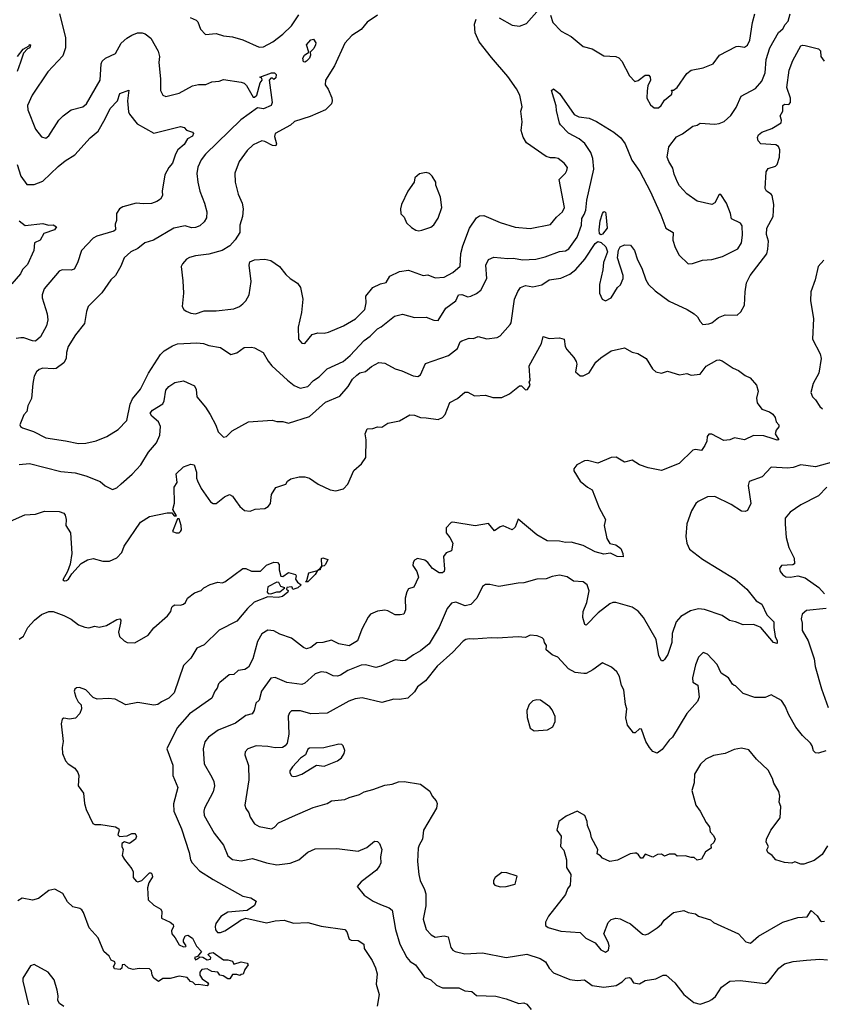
# Model space of a CAD drawing. Extents: x 1678759 to 1859541, y 384609 to 522867.
# Tile 367 of 466: x 1791488 to 1796911, y 432629 to 439284. Entities that reach past the tile are written whole.
import ezdxf

# ---------------------------------------------------------------- set-up
doc = ezdxf.new("R2010")
doc.units = 0

msp = doc.modelspace()

# ---------------------------------------------------------------- linework, layer by layer
at = {"layer": '0CON20XD'}
for points in [[(1794727.5, 439297.5), (1794815, 439247.8), (1794865, 439240), (1794911.1, 439258.9), (1794998.8, 439355)], [(1791757.1, 439325), (1791796.4, 439165), (1791796.7, 439095), (1791778.9, 439041.1), (1791678.7, 438931.3), (1791572.5, 438775), (1791540, 438705), (1791542, 438675), (1791594.7, 438544.7), (1791635, 438492.5), (1791665, 438484.3), (1791685, 438498.8), (1791753.3, 438605), (1791782.5, 438635), (1791835, 438674.4), (1791915, 438694.4), (1791940, 438715), (1792030.5, 438875), (1792037.5, 438985), (1792045, 439004), (1792066.7, 439023.3), (1792134.7, 439055.3), (1792173.3, 439125), (1792210.7, 439159.3), (1792245, 439180.5), (1792284.7, 439195.3), (1792315, 439196.7), (1792335, 439189.4), (1792375, 439159.2), (1792422.4, 439072.4), (1792432.5, 439035), (1792427.5, 438995), (1792438.9, 438885), (1792440, 438805), (1792454.1, 438774.1), (1792475, 438765.8), (1792565, 438787.5), (1792655, 438838.1), (1792695, 438845.6), (1792745, 438845.8), (1792785, 438863.8), (1792835, 438868.8), (1792865, 438880.8), (1792985, 438862.9), (1793005, 438854.4), (1793019.5, 438839.5), (1793065, 438760.6), (1793075, 438760.9), (1793089.1, 438775), (1793112.3, 438857.7), (1793126.7, 438875), (1793125, 438890), (1793110, 438895), (1793190, 438925), (1793210, 438925), (1793220, 438915), (1793218.3, 438891.7), (1793205, 438880), (1793195, 438890), (1793185, 438890), (1793173.3, 438875), (1793192.9, 438725), (1793187.5, 438705), (1793135, 438681.8), (1793095, 438688.8), (1792982, 438608), (1792743.5, 438375), (1792713.4, 438336.6), (1792692.4, 438287.6), (1792684.5, 438245), (1792690.5, 438185), (1792704.6, 438124.6), (1792737.1, 438045), (1792753.3, 437985), (1792749.1, 437945), (1792735, 437916.9), (1792705, 437891.2), (1792675, 437879.1), (1792648.3, 437878.3), (1792605, 437890), (1792528.8, 437875), (1792391.2, 437795), (1792333.8, 437775), (1792285, 437738.6), (1792238, 437715), (1792194, 437675), (1792171.2, 437618.8), (1792134.3, 437555.7), (1792103.6, 437526.4), (1792041.9, 437438.1), (1791950, 437345), (1791938.3, 437311.7), (1791925, 437230), (1791865.8, 437155), (1791815.6, 437075), (1791803.5, 437035), (1791801.1, 436995), (1791786, 436964), (1791735, 436927.5), (1791715, 436923.5), (1791645, 436929.5), (1791619.5, 436920.5), (1791602, 436905), (1791586, 436875), (1791576, 436825), (1791567, 436723), (1791544, 436675), (1791536, 436635), (1791515, 436612.5), (1791488.8, 436545), (1791492.5, 436535), (1791506.1, 436526.1), (1791581.7, 436501.7), (1791665, 436458.2), (1791798.5, 436438.5), (1791885, 436418.6), (1791935, 436421.4), (1792005, 436438), (1792077.5, 436467.5), (1792153.8, 436515), (1792210.8, 436575), (1792235.3, 436685), (1792249.1, 436720.9), (1792303.9, 436786.1), (1792358.5, 436895), (1792438.3, 437021.7), (1792463.9, 437046.1), (1792519.8, 437080.2), (1792555, 437092.2), (1792685, 437100.5), (1792730, 437095), (1792765, 437082.5), (1792845, 437068.6), (1792915, 437021.2), (1792955, 437032), (1793005, 437068), (1793055, 437070.8), (1793075, 437065.8), (1793134, 437035), (1793166.4, 436976.4), (1793191.4, 436945), (1793297.2, 436847.2), (1793341.4, 436811.4), (1793383.4, 436793.4), (1793435, 436805.6), (1793474.1, 436845.9), (1793510.8, 436869.2), (1793565.5, 436924.5), (1793674.3, 436975), (1793721.4, 437015), (1793814.7, 437115.3), (1793855.8, 437144.2), (1793905, 437194.4), (1793931.1, 437208.9), (1794019.4, 437280.6), (1794075, 437294.4), (1794155, 437271.4), (1794235, 437274.2), (1794285, 437252.7), (1794315, 437251.4), (1794367.1, 437335), (1794435.4, 437384.6), (1794452.9, 437425), (1794475, 437427.3), (1794515, 437411.1), (1794535, 437414.5), (1794575, 437433.1), (1794603.1, 437456.9), (1794644.6, 437535), (1794636.9, 437625), (1794656.4, 437663.6), (1794690.7, 437679.3), (1794785, 437671.1), (1794825, 437673.5), (1794885, 437661.1), (1794975, 437665.6), (1795039.3, 437680.7), (1795135, 437718.1), (1795175, 437720.9), (1795197.3, 437735), (1795253.5, 437815), (1795284.6, 437895), (1795285, 437941.2), (1795302.7, 437967.3), (1795313.1, 437996.9), (1795320.4, 438065), (1795366.2, 438275), (1795360.8, 438345), (1795347, 438387), (1795306.5, 438446.5), (1795268.3, 438478.3), (1795196.5, 438516.5), (1795142.6, 438572.6), (1795134.4, 438585), (1795115, 438670), (1795111.7, 438701.7), (1795082, 438805), (1795095, 438816), (1795136, 438785), (1795235, 438644.3), (1795265, 438626.7), (1795335, 438618.6), (1795385.6, 438595.6), (1795503, 438523), (1795548.8, 438485), (1795578, 438445), (1795624.2, 438335), (1795677.4, 438257.4), (1795748.1, 438125), (1795819.4, 437965), (1795852.5, 437875), (1795902.5, 437845), (1795902, 437795), (1795916.9, 437745), (1795943.1, 437693.1), (1796005, 437633.3), (1796033.8, 437636.2), (1796100.7, 437659.3), (1796164.2, 437664.2), (1796236, 437684), (1796339.4, 437735), (1796365.6, 437775), (1796372.1, 437827.9), (1796370, 437890), (1796358.3, 437908.3), (1796297.7, 437937.7), (1796290.8, 437975), (1796264.3, 438045), (1796225, 438103.3), (1796215, 438103.3), (1796185, 438046.2), (1796165, 438034.2), (1796065, 438057.5), (1795995, 438108), (1795945, 438162), (1795931.4, 438185), (1795909.7, 438239.7), (1795901.7, 438281.7), (1795873.8, 438325), (1795862.5, 438355), (1795873.3, 438425), (1795925, 438493.3), (1795967, 438513), (1796035, 438563.8), (1796065, 438572), (1796085, 438586), (1796185, 438577.1), (1796215, 438581.9), (1796247, 438597), (1796293, 438637), (1796329.3, 438690.7), (1796363.4, 438766.6), (1796459.8, 438820.2), (1796501.1, 438868.9), (1796524.1, 438925.9), (1796532, 439015), (1796556.4, 439095), (1796615, 439198.8), (1796645, 439222.5), (1796659.2, 439250.8), (1796680.6, 439275), (1796693.7, 439325)], [(1793905.3, 439314.7), (1793835, 439268.1), (1793795, 439218.6), (1793732.2, 439177.8), (1793685, 439125.8), (1793615, 438972), (1793554, 438875), (1793552.9, 438845), (1793572.5, 438815), (1793596.8, 438756.8), (1793600, 438735), (1793594.2, 438715), (1793554.4, 438675.6), (1793449.7, 438630.3), (1793345, 438595.8), (1793318.3, 438571.7), (1793215, 438515.7), (1793210.4, 438495), (1793222.9, 438445), (1793217.9, 438432.1), (1793195, 438434.5), (1793145, 438461.5), (1793123.4, 438466.6), (1793065, 438438), (1793025, 438401.2), (1792970.6, 438325), (1792942.1, 438247.9), (1792942.9, 438185), (1792964.4, 438105), (1792990.6, 438045), (1792997.8, 438005), (1792994.4, 437955), (1792976, 437895), (1792976, 437845), (1792944.5, 437795.5), (1792908, 437755), (1792855, 437723.1), (1792765, 437698.9), (1792675, 437688.1), (1792635, 437677.1), (1792615.5, 437664.5), (1792588, 437635), (1792580, 437615), (1792589.7, 437519.7), (1792594.2, 437435), (1792585.8, 437345.8), (1792598, 437325), (1792613.5, 437313.5), (1792645, 437300.6), (1792675, 437296.9), (1792735, 437317.1), (1792815, 437315.4), (1792935, 437329.5), (1792974, 437346), (1792996.5, 437363.5), (1793016.7, 437385), (1793038.5, 437425), (1793050.9, 437515), (1793039.2, 437625), (1793043.1, 437646.9), (1793075, 437660), (1793144.5, 437665.5), (1793185, 437655.7), (1793243.8, 437615), (1793285, 437562), (1793314.4, 437534.4), (1793364.3, 437504.3), (1793386, 437475), (1793400.8, 437395), (1793392, 437305), (1793370, 437205), (1793370.8, 437125), (1793395, 437098), (1793414.1, 437095.9), (1793465, 437155.6), (1793502.2, 437167.8), (1793545, 437164.5), (1793575, 437172.2), (1793675, 437214.5), (1793757.1, 437262.9), (1793820.6, 437325), (1793829.7, 437369.7), (1793826.2, 437415), (1793875, 437473.3), (1793925, 437500), (1793965, 437508), (1793989.7, 437550.3), (1794055, 437583.1), (1794115, 437591.1), (1794215, 437555.8), (1794245, 437559.2), (1794295, 437540), (1794355, 437544.3), (1794415, 437574.4), (1794465, 437618.8), (1794468.8, 437705), (1794481.2, 437755), (1794526.2, 437875), (1794575, 437945.4), (1794595, 437959.5), (1794625, 437960), (1794733.7, 437913.7), (1794835, 437880.9), (1794937.6, 437872.4), (1795075, 437899.2), (1795115, 437949.2), (1795154.3, 437985), (1795168.5, 438015), (1795132.5, 438205), (1795175, 438246.7), (1795185.8, 438265), (1795188.8, 438285), (1795166.7, 438315), (1795126.7, 438345), (1795105, 438351.2), (1795075, 438350), (1795045, 438360), (1794912.4, 438452.4), (1794890.5, 438490.5), (1794876.9, 438535), (1794881.9, 438595), (1794873.8, 438666.2), (1794883.3, 438695), (1794867.1, 438775), (1794845, 438816.2), (1794785, 438900.8), (1794675, 439028.6), (1794592.5, 439135), (1794565.4, 439195), (1794561.1, 439255), (1794571.5, 439288.5)], [(1792639.7, 439299.7), (1792680.8, 439280.8), (1792690.7, 439270.7), (1792709.5, 439219.5), (1792742.5, 439185), (1792815, 439191.8), (1792865, 439175.5), (1792925, 439168.9), (1792995, 439148.9), (1793105, 439098.1), (1793135, 439101.1), (1793199.2, 439135), (1793265, 439186.4), (1793325, 439241.9), (1793375, 439318.1)], [(1795073.8, 439315), (1795090.8, 439265), (1795147, 439207), (1795215, 439171.4), (1795295, 439103.8), (1795355, 439086.7), (1795435, 439040), (1795515, 439036.7), (1795535, 439027.5), (1795556.7, 439005), (1795608, 438905), (1795645, 438867.5), (1795667, 438873), (1795715, 438910), (1795738.3, 438908.3), (1795747, 438897), (1795750, 438875), (1795733, 438837), (1795726.4, 438803.6), (1795725.7, 438755), (1795749.4, 438709.4), (1795775, 438689.5), (1795805, 438689.5), (1795823.1, 438705), (1795845, 438740), (1795895, 438780), (1795897.5, 438797.5), (1795891.7, 438808.3), (1795905, 438807.5), (1795930, 438825), (1795995, 438920), (1796025, 438943.8), (1796105, 438960), (1796172.5, 438985), (1796215.8, 439044.2), (1796327.7, 439102.3), (1796345, 439106), (1796385, 439099.2), (1796405, 439112), (1796422.2, 439145), (1796438.5, 439265), (1796455.3, 439324.7)], [(1793415, 438997.5), (1793405, 439000), (1793400, 439025), (1793413.3, 439045), (1793442.5, 439065), (1793426.7, 439115), (1793455, 439147.5), (1793472.5, 439152.5), (1793488, 439128), (1793487.5, 439115), (1793475, 439090), (1793450, 439065), (1793453.3, 439045), (1793445.7, 439025), (1793425, 439003.8), (1793415, 438997.5)], [(1791473.8, 439036.2), (1791512, 439085), (1791551.7, 439108.3), (1791555, 439116.7), (1791560, 439115), (1791557.5, 439095), (1791541.7, 439088.3), (1791512.9, 439057.1), (1791493, 438997), (1791470.3, 438935)], [(1791485, 436276.9), (1791555, 436284.4), (1791765, 436230), (1791861.7, 436221.7), (1791935, 436201.8), (1792032.2, 436162.2), (1792065, 436134), (1792115, 436108.8), (1792145, 436120), (1792173.4, 436146.6), (1792248.3, 436211.7), (1792306.2, 436275), (1792358.3, 436361.7), (1792411.4, 436425), (1792434.4, 436475), (1792440, 436535), (1792426.7, 436565), (1792380.6, 436605), (1792370, 436625), (1792384.3, 436645), (1792455, 436688.6), (1792463.1, 436706.9), (1792475, 436779.2), (1792495, 436805.6), (1792535, 436832.9), (1792595, 436844.3), (1792668.3, 436808.3), (1792680, 436785), (1792685.8, 436735), (1792744.3, 436665), (1792775.7, 436615), (1792812.9, 436542.9), (1792828.3, 436498.3), (1792865, 436463.3), (1792885, 436468), (1792924, 436506), (1793034.3, 436565.7), (1793192.9, 436577.1), (1793225, 436569.2), (1793265, 436569.2), (1793305, 436556), (1793445, 436602.9), (1793555, 436698.6), (1793651.2, 436738.8), (1793706.4, 436805), (1793736.9, 436855), (1793765, 436881.8), (1793785, 436896.4), (1793825, 436907.1), (1793865, 436940.4), (1793915, 436966), (1793955, 436962), (1794025, 436924), (1794070.9, 436910.9), (1794146.8, 436876.8), (1794177.9, 436872.1), (1794195, 436883.8), (1794229.4, 436960.6), (1794385, 437014.4), (1794445, 437060.8), (1794463.8, 437106.2), (1794475, 437114.2), (1794525, 437132), (1794555, 437130), (1794585, 437143.1), (1794645, 437128), (1794715, 437136), (1794735, 437147.5), (1794802, 437225), (1794808, 437235), (1794831.2, 437395), (1794853, 437447), (1794872.5, 437475), (1794905, 437487.5), (1794955, 437479.6), (1795015, 437493.2), (1795064.8, 437525.2), (1795145, 437536.8), (1795205, 437563.6), (1795245.3, 437595), (1795305.2, 437664.8), (1795375, 437770.6), (1795393.9, 437786.1), (1795417.6, 437777.6), (1795448, 437748), (1795460, 437715), (1795432.2, 437642.2), (1795427.4, 437592.6), (1795405.7, 437495), (1795406, 437436), (1795423.8, 437395), (1795445, 437383.3), (1795485, 437403.3), (1795526.7, 437475), (1795547.1, 437492.9), (1795565.7, 437534.3), (1795565.8, 437555), (1795527.5, 437675), (1795533, 437727), (1795545, 437750), (1795575, 437762.5), (1795615, 437760), (1795642, 437725), (1795661.3, 437661.3), (1795692.5, 437605), (1795717.5, 437525), (1795736.2, 437495), (1795781.7, 437451.7), (1795875, 437381.1), (1795998, 437325), (1796046, 437295), (1796068, 437275), (1796085, 437243.8), (1796104.3, 437224.3), (1796145, 437227.5), (1796165, 437235.8), (1796209.7, 437270.3), (1796255, 437290), (1796335, 437288), (1796361.3, 437308.7), (1796385.7, 437355), (1796388.8, 437445), (1796397.5, 437505), (1796424.2, 437555.8), (1796535, 437701.2), (1796542.5, 437732.5), (1796546.5, 437786.5), (1796533.3, 437833.3), (1796535.5, 437875), (1796579.4, 437955), (1796584.3, 438035), (1796571.4, 438095), (1796565.7, 438105), (1796534.4, 438125), (1796524, 438144), (1796531.4, 438255), (1796545, 438278), (1796595, 438294.4), (1796605.6, 438305), (1796621.2, 438355), (1796624.4, 438405), (1796615, 438428), (1796597.5, 438437.5), (1796495, 438446), (1796477.5, 438465), (1796472.8, 438487.2), (1796480.8, 438505), (1796502, 438525), (1796570.7, 438549.3), (1796632, 438588), (1796634, 438605), (1796626, 438635), (1796644.2, 438665), (1796643.8, 438705), (1796655, 438712.5), (1796685, 438710.8), (1796695.5, 438724.5), (1796695.4, 438755), (1796672.2, 438825), (1796687.9, 438942.1), (1796712.4, 439007.6), (1796765, 439106.7)], [(1796765, 439106.7), (1796777.5, 439112.5), (1796795, 439110.8), (1796885, 439086.7), (1796897.7, 439075), (1796901.4, 439035), (1796924.3, 439005)], [(1791471.5, 438305), (1791495, 438226.7), (1791535, 438171.4), (1791585, 438169.5), (1791645, 438193.5), (1791747.6, 438292.4), (1791795, 438330.8), (1791859.5, 438370.5), (1791964.2, 438485), (1792018.9, 438531.1), (1792065, 438614.2), (1792099.2, 438685), (1792148, 438735), (1792164.8, 438785.2), (1792225, 438807.5), (1792216.9, 438735), (1792222.1, 438662.1), (1792229.2, 438645), (1792281.2, 438581.2), (1792395, 438517.5), (1792575, 438563.3), (1792600, 438555), (1792615, 438537.5), (1792655, 438523.3), (1792661.2, 438515), (1792655, 438498), (1792620.7, 438479.3), (1792598.5, 438441.5), (1792556.7, 438405), (1792540, 438375), (1792520, 438315), (1792495.4, 438284.6), (1792469.2, 438235), (1792450.6, 438125), (1792452, 438095), (1792439.7, 438070.3), (1792415.4, 438054.6), (1792377.6, 438042.4), (1792325, 438039.2), (1792275, 438044), (1792185, 438019.2), (1792163.3, 438005), (1792142.9, 437975), (1792142.5, 437927.5), (1792133, 437903), (1792136.1, 437863.9), (1792124.5, 437855.5), (1792009.2, 437820.8), (1791983.3, 437806.7), (1791906.1, 437723.9), (1791878.3, 437641.7), (1791855, 437598), (1791835, 437591.1), (1791775, 437594.4), (1791753.8, 437585), (1791652.9, 437465), (1791638.6, 437425), (1791638.6, 437405), (1791672.9, 437295), (1791677.8, 437255), (1791670, 437215), (1791628.6, 437141.4), (1791595, 437110.8), (1791575, 437112.5), (1791515, 437134.5), (1791495, 437134.5), (1791465, 437128.9)], [(1794185, 437856.7), (1794205, 437861.2), (1794265, 437882), (1794285, 437896.7), (1794315, 437942.5), (1794339.4, 438015), (1794330.8, 438085), (1794300, 438165), (1794298.8, 438185), (1794275, 438226.7), (1794255.8, 438245.8), (1794235, 438252.5), (1794188.3, 438241.7), (1794157.5, 438215), (1794152.5, 438185), (1794110, 438125), (1794067.5, 438035), (1794060, 438005), (1794063, 437973), (1794085, 437950), (1794102.3, 437912.3), (1794135, 437880), (1794165, 437861.2), (1794185, 437856.7)], [(1795415, 437829.6), (1795405.9, 437835.9), (1795402.4, 437865), (1795410, 437925), (1795424.6, 437975), (1795435, 437987.5), (1795445, 437983.3), (1795448.9, 437968.9), (1795457.5, 437875), (1795425, 437834.4), (1795415, 437829.6)], [(1791485, 437923.8), (1791525, 437893.8), (1791645, 437906), (1791683.6, 437896.4), (1791715, 437896.7), (1791736.7, 437885), (1791723.3, 437865), (1791650.9, 437839.1), (1791626.7, 437793.3), (1791587.5, 437775), (1791583.1, 437725), (1791539.8, 437630.2), (1791507.5, 437595), (1791492.5, 437567.5), (1791435, 437498.1)], [(1796921.8, 437658.2), (1796881.8, 437615), (1796862.1, 437525), (1796832.3, 437445), (1796830.9, 437385), (1796851.5, 437265), (1796844.5, 437125), (1796896.9, 437025), (1796902.5, 436995), (1796887.1, 436895), (1796850, 436825), (1796834.2, 436764.2), (1796843.8, 436735), (1796865.6, 436715.6), (1796895, 436668.8), (1796911.2, 436655)], [(1792945, 436033.3), (1792974.3, 435994.3), (1793007.3, 435967.3), (1793045, 435962.5), (1793080, 435975), (1793145, 435980.8), (1793166.5, 435993.5), (1793182.5, 436015), (1793189.2, 436075), (1793217.5, 436122.5), (1793285, 436143.8), (1793298, 436165), (1793319.3, 436180.7), (1793375.5, 436194.5), (1793415, 436194.4), (1793445, 436185.6), (1793505.4, 436145.4), (1793585, 436106.9), (1793625, 436100), (1793675, 436113.3), (1793705.6, 436144.4), (1793745, 436236), (1793797, 436283), (1793825.9, 436324.1), (1793829.2, 436445), (1793821.4, 436485), (1793835, 436518), (1793875, 436520.8), (1793905, 436532.9), (1793935, 436530.8), (1793975, 436556), (1794055, 436573.3), (1794125, 436614.2), (1794155, 436612), (1794195, 436595.8), (1794235, 436592.9), (1794315, 436582.9), (1794344.4, 436595.6), (1794362.5, 436615), (1794395, 436696.2), (1794446.3, 436723.7), (1794495, 436765.8), (1794515.8, 436765.8), (1794561.7, 436741.7), (1794635, 436746.9), (1794685, 436731.2), (1794745, 436730), (1794796.2, 436755), (1794865, 436810), (1794878.3, 436808.3), (1794905, 436783.3), (1794920, 436785), (1794937.5, 436815), (1794930, 436835), (1794936.7, 436845), (1794931.2, 436945), (1795014.5, 437095.5), (1795025, 437143.3), (1795065, 437130), (1795134.1, 437134.1), (1795165.7, 437125.7), (1795174, 437075), (1795184.1, 437054.1), (1795231.7, 437001.7), (1795247.5, 436975), (1795252, 436955), (1795244.1, 436904.1), (1795275, 436876.7), (1795295, 436876.2), (1795335, 436896.2), (1795380.4, 436969.6), (1795415, 436998.9), (1795483.8, 437046.2), (1795575, 437066.7), (1795625, 437037.1), (1795665, 437026.9), (1795720, 436995), (1795764.6, 436924.6), (1795785, 436904), (1795825, 436894), (1795865, 436907.5), (1795945, 436884), (1795995, 436893.3), (1796025, 436881.2), (1796085, 436888.8), (1796125, 436942.2), (1796197.3, 436982.7), (1796215, 436985.7), (1796235, 436978.6), (1796309.2, 436929.2), (1796345, 436913.2), (1796388.9, 436878.9), (1796423.3, 436863.3), (1796466, 436815), (1796477.3, 436772.7), (1796466.2, 436725), (1796470, 436695), (1796502.1, 436652.1), (1796555, 436634.2), (1796577.6, 436617.6), (1796592, 436595), (1796600, 436565), (1796617.5, 436545), (1796617, 436533), (1796599.3, 436510.7), (1796592, 436485), (1796617.5, 436445), (1796605, 436441.9), (1796579.5, 436450.5), (1796515, 436471.3), (1796446.8, 436473.2), (1796385, 436444.4), (1796317.3, 436457.3), (1796285, 436443.3), (1796245, 436439.2), (1796165, 436483.3), (1796145, 436482.5), (1796133.6, 436466.4), (1796130, 436435), (1796118, 436405), (1796095, 436373.3), (1796055, 436380), (1796036.4, 436373.6), (1795944, 436285), (1795823.9, 436236.1), (1795734.5, 436254.5), (1795675, 436276.2), (1795625, 436306.2), (1795575, 436293.3), (1795517.7, 436327.7), (1795485, 436325.6), (1795395, 436285.6), (1795325, 436304.4), (1795305, 436303.1), (1795253.3, 436275), (1795231.7, 436248.3), (1795231.2, 436235), (1795275, 436166), (1795325, 436123.8), (1795355, 436106.7), (1795372.5, 436065), (1795402.2, 435985), (1795445.8, 435905), (1795438, 435865), (1795455, 435777.5), (1795475, 435742.5), (1795515, 435733.8), (1795549.5, 435709.5), (1795564, 435675), (1795565, 435652.5), (1795525, 435655.8), (1795479.3, 435679.3), (1795435, 435671.4), (1795375, 435686.9), (1795295, 435730), (1795215, 435753.3), (1795175, 435750), (1795135, 435760), (1795051.7, 435761.7), (1794981.1, 435801.1), (1794855, 435907.5), (1794835.8, 435855), (1794815, 435836.2), (1794755, 435862), (1794735, 435855.8), (1794695, 435828.8), (1794655, 435878.8), (1794565, 435862), (1794415, 435886.7), (1794402.5, 435885), (1794369.3, 435849.3), (1794370, 435815), (1794394, 435785), (1794414, 435745), (1794406.5, 435695), (1794370.3, 435679.7), (1794350.9, 435655), (1794359.1, 435570.9), (1794355.5, 435554.5), (1794345, 435544.4), (1794321.2, 435545), (1794277.5, 435575), (1794245, 435615.7), (1794225, 435630), (1794175, 435641.4), (1794155, 435632), (1794145.7, 435615), (1794144.4, 435595), (1794172, 435555), (1794183.3, 435515), (1794151.2, 435448.8), (1794113.9, 435436.1), (1794102.7, 435417.3), (1794092.5, 435375), (1794094, 435295), (1794083.3, 435266.7), (1794059.2, 435260.8), (1794025, 435262.5), (1793975, 435289.2), (1793955, 435292.9), (1793905, 435287.1), (1793858.8, 435265), (1793841.9, 435245), (1793799.2, 435165), (1793770, 435085), (1793715, 435051.9), (1793645, 435065.6), (1793595, 435090), (1793535, 435074.5), (1793495, 435071.4), (1793455, 435041.4), (1793425, 435032), (1793405, 435040.8), (1793325, 435103.5), (1793245, 435130.6), (1793205, 435152.9), (1793165, 435157.1), (1793125, 435132.5), (1793095, 435081.2), (1793063.8, 434965), (1793033.1, 434906.9), (1793008, 434892), (1792964.6, 434885.4), (1792935, 434858.9), (1792903.7, 434856.3), (1792841.2, 434805), (1792831.2, 434795), (1792822, 434765), (1792805.5, 434744.5), (1792785, 434699.2), (1792635, 434591.1), (1792552.7, 434497.3), (1792482.9, 434355), (1792522.9, 434245), (1792521.9, 434175), (1792556.5, 434095), (1792526.6, 433983.4), (1792529.5, 433935), (1792581.1, 433815), (1792632.9, 433655), (1792641.9, 433605), (1792652.9, 433585), (1792701.7, 433531.7), (1792795, 433472.9), (1792995, 433360), (1793048.7, 433348.7), (1793086.7, 433325), (1793074.4, 433295.6), (1793025, 433261.9), (1792895, 433252.1), (1792847, 433223), (1792814.2, 433175.8), (1792807.5, 433155), (1792811.2, 433131.2), (1792825, 433114.5), (1792845, 433114.6), (1792875, 433126.4), (1792953.3, 433176.7), (1792985, 433200.4), (1793015, 433211.8), (1793155, 433180), (1793215, 433193.1), (1793275, 433197.8), (1793337.4, 433177.4), (1793435, 433181.2), (1793525, 433156.7), (1793685, 433133.8), (1793697.9, 433117.9), (1793715, 433069.2), (1793727, 433063), (1793775, 433060), (1793813.3, 433035), (1793816.2, 433005), (1793869.4, 432925), (1793891.9, 432875), (1793903.3, 432835), (1793895.8, 432765), (1793916.7, 432695), (1793904.3, 432615)], [(1797011.7, 436301.7), (1796865, 436262), (1796765, 436275.3), (1796715, 436257.4), (1796675, 436251.9), (1796565, 436258.6), (1796505, 436193.3), (1796417.7, 436162.3), (1796410.8, 436135), (1796427.1, 436015), (1796405, 435967.5), (1796390, 435960), (1796365, 435961.4), (1796295, 436006.9), (1796185, 436061.4), (1796135, 436058.6), (1796072.2, 436027.8), (1796057.1, 436015), (1796026.3, 435963.7), (1795996.6, 435876.6), (1795988.3, 435791.7), (1795995.6, 435745), (1796014.3, 435705), (1796101.7, 435638.3), (1796323, 435503), (1796400.8, 435435), (1796464.3, 435355), (1796502.7, 435332.7), (1796535, 435260.6), (1796582.7, 435215), (1796582.2, 435175), (1796592.5, 435115), (1796605.5, 435085), (1796605, 435067.5), (1796582, 435075), (1796495.7, 435175), (1796475.4, 435185.4), (1796445, 435195.4), (1796375, 435193.1), (1796325, 435214.6), (1796283.3, 435223.3), (1796235, 435257.8), (1796115, 435296.9), (1796075, 435302.9), (1796020.7, 435289.3), (1795955, 435250), (1795924.4, 435215), (1795897.5, 435135), (1795893.3, 435075), (1795867.4, 434992.6), (1795845, 434958.8), (1795835, 434950), (1795825, 434950), (1795805.8, 434985), (1795789.1, 435095), (1795703, 435243), (1795665.6, 435285.6), (1795625, 435313.3), (1795515, 435345.8), (1795495, 435345.8), (1795475, 435336.7), (1795397.3, 435275), (1795315, 435192.5), (1795306.4, 435196.4), (1795293.3, 435243.3), (1795295.4, 435284.6), (1795319.1, 435345), (1795335.4, 435424.6), (1795322.5, 435465), (1795295, 435484.3), (1795229.5, 435489.5), (1795187.6, 435517.6), (1795135, 435530.5), (1795085, 435521.1), (1795044.6, 435505.4), (1794982.1, 435502.1), (1794895, 435478.5), (1794855.5, 435475.5), (1794725, 435452.5), (1794665, 435466.9), (1794635, 435465.8), (1794615, 435453.3), (1794576.7, 435375), (1794535, 435331.9), (1794497.1, 435322.9), (1794435, 435347.1), (1794405, 435341.1), (1794375.9, 435304.1), (1794322, 435178), (1794254.4, 435065), (1794195, 435017.3), (1794147.9, 434992.1), (1794095, 434953.1), (1794075, 434950), (1794025, 434958.1), (1793928.8, 434915), (1793895, 434906.2), (1793825, 434922.9), (1793795, 434921.2), (1793705, 434885.5), (1793655, 434853.3), (1793635, 434847.8), (1793605, 434849.4), (1793561.1, 434871.1), (1793525, 434876.9), (1793485, 434862.9), (1793435, 434816.9), (1793415, 434799.4), (1793395, 434791.5), (1793293.8, 434803.8), (1793215, 434837.1), (1793185, 434834.2), (1793122.7, 434745), (1793106.8, 434685), (1793084.5, 434665), (1793072.9, 434615), (1793058.5, 434591.5), (1793015, 434580), (1792945, 434529.4), (1792828.3, 434481.7), (1792764.3, 434435), (1792737.8, 434402.2), (1792727.5, 434355), (1792733.3, 434255), (1792787.1, 434165), (1792800, 434135), (1792804.3, 434105), (1792794.4, 434065), (1792736.5, 433955), (1792731.5, 433935), (1792734.4, 433905), (1792800.9, 433785), (1792863.8, 433705), (1792895, 433631.4), (1792925, 433607.1), (1792985, 433597.5), (1793060, 433615), (1793155, 433584.4), (1793225, 433571.9), (1793315, 433582.5), (1793374.6, 433605.4), (1793435, 433657.8), (1793485, 433679.4), (1793631.3, 433681.3), (1793775, 433664.4), (1793832.4, 433687.6), (1793885, 433731.4), (1793905, 433728.9), (1793920, 433715), (1793934.6, 433674.6), (1793926.7, 433625), (1793927.8, 433585), (1793920, 433565), (1793898.6, 433535), (1793795, 433455.6), (1793768, 433425), (1793815, 433366.9), (1793875.8, 433325), (1793925, 433303.5), (1793985, 433280.8), (1794005.6, 433265), (1794027.8, 433135), (1794055.5, 433035.5), (1794104.4, 432945), (1794127.2, 432917.2), (1794162.5, 432895), (1794223, 432813), (1794266.7, 432795), (1794305, 432758.8), (1794345, 432740.6), (1794455, 432740), (1794495, 432720), (1794542.5, 432715), (1794575, 432687.1), (1794704.4, 432684.4), (1794775, 432666.7), (1794860, 432635), (1794895, 432637.5), (1794915, 432630), (1794943.7, 432593.7)], [(1791425, 435894.4), (1791521.7, 435938.3), (1791595, 435942.5), (1791655, 435963.1), (1791755, 435959.2), (1791785, 435948), (1791795.7, 435935), (1791801.4, 435905), (1791800, 435865), (1791831.2, 435815), (1791840, 435675), (1791828.8, 435605), (1791810, 435555), (1791778.3, 435498.3), (1791790.7, 435490.7), (1791805, 435493.3), (1791817.3, 435502.7), (1791840.5, 435539.5), (1791902.2, 435607.8), (1791945, 435634.2), (1791985, 435641.4), (1792050, 435625), (1792095, 435624.2), (1792145, 435647.1), (1792177.4, 435682.6), (1792194.7, 435725.3), (1792305, 435887.5), (1792365, 435926.2), (1792485, 435950), (1792515, 435950), (1792531.7, 435931.7), (1792548.3, 435931.7), (1792523.3, 435973.3), (1792533.9, 436016.1), (1792532, 436125), (1792551.2, 436155), (1792546, 436215), (1792595, 436261.2), (1792645, 436278.8), (1792665.6, 436275.6), (1792683.3, 436225), (1792682, 436185), (1792688.3, 436168.3), (1792715, 436116.2), (1792776.7, 436025), (1792795, 436014), (1792815, 436014), (1792871.3, 436058.7), (1792905, 436074), (1792925, 436064), (1792945, 436033.3)], [(1796941.2, 436125), (1796884.4, 436065.6), (1796765, 436004), (1796693.6, 435956.4), (1796660, 435915), (1796660, 435875), (1796666.2, 435785), (1796685.6, 435715.6), (1796720, 435645), (1796723.3, 435606.7), (1796710.7, 435599.3), (1796635, 435593.8), (1796621.2, 435575), (1796626, 435555), (1796645, 435531.4), (1796665, 435518.9), (1796695, 435516.7), (1796745, 435524.4), (1796795, 435510.6), (1796886.3, 435446.3), (1796925, 435403.8)], [(1792565, 435816.7), (1792575, 435823.8), (1792581.2, 435835), (1792578.8, 435865), (1792565, 435910), (1792555, 435910), (1792520, 435825), (1792545, 435816.7), (1792565, 435816.7)], [(1793435, 435484), (1793420, 435485), (1793427.5, 435492.5), (1793442.5, 435545), (1793500, 435560), (1793520, 435580), (1793530, 435590), (1793527.5, 435642.5), (1793535, 435646.7), (1793570, 435635), (1793555, 435602.5), (1793545, 435592.5), (1793530, 435590), (1793520, 435580), (1793517.5, 435565), (1793500, 435560), (1793485, 435533.3), (1793435, 435484)], [(1791485, 435096.2), (1791513.7, 435116.3), (1791543.6, 435175), (1791588.5, 435225), (1791635, 435263.8), (1791685, 435284.5), (1791715, 435283.1), (1791785, 435256.9), (1791835, 435232.9), (1791885, 435193.3), (1791928.9, 435178.9), (1791955, 435174.4), (1791995, 435184.3), (1792025, 435178.1), (1792075, 435189.2), (1792145, 435229.2), (1792165, 435233.3), (1792171.2, 435225), (1792170, 435205), (1792155.7, 435145), (1792162, 435115), (1792193.8, 435085), (1792215, 435074.3), (1792265, 435072), (1792356.6, 435123.4), (1792395, 435173.8), (1792486, 435255), (1792508.8, 435285), (1792516.1, 435313.9), (1792525, 435323.3), (1792535, 435328.8), (1792575, 435326.2), (1792595, 435333.3), (1792608.8, 435345), (1792621.2, 435375), (1792668.8, 435411.2), (1792715, 435426.7), (1792732.5, 435445), (1792775, 435467.5), (1792827, 435483), (1792855, 435478.8), (1792875, 435483.8), (1792995, 435573.8), (1793015, 435574), (1793055, 435557.1), (1793115, 435557.5), (1793155, 435596.7), (1793205, 435616.7), (1793230, 435615), (1793241.7, 435601.7), (1793240, 435565), (1793251.7, 435521.7), (1793265, 435520), (1793305, 435547.5), (1793352.5, 435535), (1793356.7, 435525), (1793351.7, 435501.7), (1793365, 435482.5), (1793390, 435465), (1793367.5, 435445), (1793340, 435435), (1793332.5, 435432.5), (1793328.3, 435448.3), (1793321.7, 435451.7), (1793293, 435447), (1793290, 435435), (1793302.5, 435425), (1793300, 435415), (1793262.5, 435385), (1793235, 435378.8), (1793165, 435382.5), (1793072.3, 435347.7), (1793028.1, 435305), (1792955, 435217.5), (1792835, 435158), (1792735, 435058), (1792685, 435036.2), (1792645, 434969.2), (1792595, 434920), (1792530.8, 434735), (1792495, 434698), (1792445.7, 434674.3), (1792421.2, 434655), (1792395, 434650.5), (1792285, 434668.9), (1792205, 434653.8), (1792131.9, 434691.9), (1792084.6, 434695.4), (1792010.3, 434690.3), (1791985, 434702.5), (1791935.4, 434755.4), (1791890.9, 434769.1), (1791872.5, 434767.5), (1791861.2, 434758.8), (1791856.2, 434745), (1791866.2, 434705), (1791882.7, 434672.7), (1791903.6, 434653.6), (1791906.2, 434625), (1791893.8, 434595), (1791865, 434563.8), (1791825, 434557.1), (1791785, 434563.3), (1791774.1, 434555.9), (1791769.2, 434525), (1791781.9, 434405), (1791774, 434365), (1791777.5, 434325), (1791797.5, 434275), (1791816, 434255), (1791861.2, 434225), (1791880, 434195), (1791886.7, 434175), (1791883.3, 434105), (1791918.6, 434055), (1791925.6, 433985), (1791937.1, 433945), (1791981.7, 433851.7), (1791995, 433844.2), (1792035, 433844), (1792135, 433828.8), (1792157.5, 433815), (1792160, 433805), (1792150, 433775), (1792163, 433763), (1792213, 433767), (1792245, 433782.5), (1792265, 433782.5), (1792272.5, 433775), (1792276.7, 433765), (1792270, 433745), (1792230, 433715), (1792195, 433726.7), (1792177.5, 433715), (1792177.5, 433695), (1792187.5, 433675), (1792180, 433635), (1792195, 433606.7), (1792246.2, 433545), (1792254, 433525), (1792254, 433485), (1792275, 433460), (1792285, 433456.7), (1792312.5, 433465), (1792365, 433516.7), (1792375, 433517.5), (1792380.7, 433510.7), (1792385, 433490), (1792360.5, 433449.5), (1792350.8, 433415), (1792356.2, 433335), (1792395, 433298.8), (1792442.3, 433272.3), (1792448.8, 433255), (1792445, 433210), (1792505, 433183.3), (1792525, 433167.5), (1792528, 433155), (1792514, 433125), (1792515.9, 433105.9), (1792538.8, 433078.8), (1792565, 433030), (1792595, 433017.5), (1792610, 433020), (1792612.5, 433025), (1792595, 433050), (1792593.8, 433065), (1792605, 433092.5), (1792625, 433096), (1792655, 433076.2), (1792682.2, 433022.2), (1792716.2, 432985), (1792688.3, 432951.7), (1792670, 432945), (1792675, 432930), (1792690, 432935), (1792705, 432950), (1792725, 432947.5), (1792755, 432930), (1792777, 432933), (1792780, 432945), (1792760, 432965), (1792773.3, 432975), (1792795, 432977.8), (1792865, 432930), (1792895, 432930), (1792925, 432920), (1792935, 432900), (1792983.8, 432916.2), (1793025, 432907.5), (1793032.5, 432895), (1793010, 432865), (1792998.3, 432831.7), (1792985, 432830), (1792975, 432822.5), (1792955, 432830), (1792925, 432830), (1792908.3, 432801.7), (1792895, 432800), (1792861.7, 432821.7), (1792840, 432825), (1792827, 432847), (1792785, 432850.8), (1792755, 432868.6), (1792717.5, 432865), (1792704.4, 432845.6), (1792705.8, 432825), (1792720.3, 432800.3), (1792757.5, 432775), (1792762.5, 432765), (1792755, 432752.5), (1792695, 432762.5), (1792675, 432760), (1792658.3, 432778.3), (1792641.7, 432781.7), (1792618.8, 432808.8), (1792565, 432820), (1792505, 432803.3), (1792455, 432802.5), (1792425, 432783.3), (1792393.3, 432805), (1792382.5, 432825), (1792377.5, 432855), (1792365, 432867.5), (1792295, 432870), (1792253.9, 432863.9), (1792223, 432873), (1792195, 432897.5), (1792180, 432895), (1792177, 432873), (1792166.7, 432863.3), (1792127.5, 432867.5), (1792122.5, 432885), (1792132.5, 432905), (1792130, 432915), (1792105, 432927.5), (1792092, 432955), (1792055.7, 432985), (1792017, 433077), (1791957.5, 433145), (1791919.5, 433249.5), (1791907.7, 433267.7), (1791895, 433276.7), (1791847.7, 433287.7), (1791810.9, 433320.9), (1791778.7, 433378.7), (1791725, 433408), (1791685, 433397.5), (1791615.8, 433345), (1791575, 433332.5), (1791504.2, 433345.8), (1791475, 433327.5)], [(1793185, 435403.3), (1793225, 435417.5), (1793245, 435417.5), (1793280, 435445), (1793253.3, 435453.3), (1793239.3, 435479.3), (1793225, 435482.5), (1793165, 435450), (1793160, 435415), (1793166.4, 435406.4), (1793185, 435403.3)], [(1796937.5, 435305), (1796805, 435290), (1796774.6, 435265.4), (1796766.9, 435235), (1796774.5, 435205), (1796775.6, 435155), (1796815.8, 435085.8), (1796855, 434963.3), (1796862.9, 434912.9), (1796905, 434761.2), (1796950.9, 434635)], [(1796935, 434342.5), (1796885, 434327.1), (1796865, 434328.8), (1796851.9, 434341.9), (1796842.9, 434375), (1796830, 434395), (1796776.4, 434446.4), (1796732.4, 434502.4), (1796685.6, 434585), (1796660.8, 434645), (1796635, 434681.2), (1796565, 434720), (1796525, 434703.3), (1796455, 434702.5), (1796375, 434728.8), (1796325, 434782.5), (1796315, 434783.3), (1796305, 434793.3), (1796278, 434835), (1796227.3, 434867.3), (1796200.6, 434925), (1796135.4, 434995.4), (1796105, 435006), (1796074.2, 434975), (1796055, 434922.5), (1796034.6, 434835.4), (1796035.6, 434805.6), (1796068.8, 434785), (1796078, 434705), (1796067.5, 434675), (1795995, 434594.3), (1795898, 434435), (1795875, 434414), (1795829.8, 434350.2), (1795795, 434326), (1795766.6, 434336.6), (1795742.9, 434365), (1795719.4, 434405), (1795689.3, 434489.3), (1795675, 434490), (1795645.8, 434464.2), (1795635, 434463.8), (1795593.8, 434515), (1795584, 434565), (1795590.8, 434625), (1795580.8, 434655), (1795568.8, 434755), (1795554.2, 434784.2), (1795540, 434845), (1795522.5, 434875), (1795487.3, 434907.3), (1795425, 434936.2), (1795360.7, 434889.3), (1795315.9, 434864.1), (1795300, 434865), (1795242, 434872), (1795195, 434897.5), (1795123.3, 434975), (1795085, 434991.2), (1795045, 435023.8), (1795046.7, 435055), (1795034.1, 435074.1), (1795030, 435095), (1795017, 435107), (1794985, 435120), (1794936.4, 435123.6), (1794905, 435108.8), (1794855, 435113.3), (1794715, 435103.1), (1794675, 435106.9), (1794555, 435096.9), (1794525, 435100), (1794503.3, 435095), (1794485, 435082.5), (1794415, 435008.1), (1794307.8, 434915), (1794229.4, 434815), (1794174.6, 434775.4), (1794155, 434741.2), (1794111.3, 434698.7), (1794055, 434688), (1794015, 434691.2), (1793935, 434668), (1793800.9, 434700.9), (1793755, 434694.4), (1793712.1, 434677.9), (1793565, 434595.8), (1793455, 434592.2), (1793385, 434611.8), (1793325, 434612.2), (1793310, 434600), (1793302.7, 434577.3), (1793307.3, 434455), (1793295.5, 434395), (1793282.5, 434375), (1793264.6, 434365.4), (1793215, 434361.9), (1793165, 434371.6), (1793084.7, 434375.3), (1793028.8, 434355), (1793010.8, 434335), (1793009.2, 434315), (1793033.4, 434243.4), (1793035.5, 434145), (1793010, 433975), (1793015, 433952.5), (1793035, 433922.5), (1793044.2, 433894.2), (1793075, 433847.5), (1793105, 433831.2), (1793190, 433815), (1793210, 433825), (1793237.5, 433855), (1793332, 433898), (1793471.7, 433958.3), (1793565, 433985.6), (1793595, 434004.3), (1793685, 434012), (1793713.4, 434026.6), (1793783.2, 434046.8), (1793814.5, 434065.5), (1793875, 434080), (1793955, 434109.2), (1794004.1, 434115.9), (1794047.3, 434132.7), (1794085, 434134), (1794195.7, 434115.7), (1794259.1, 434069.1), (1794274.3, 434035), (1794300.8, 434005), (1794309.2, 433985), (1794304.2, 433955), (1794216.2, 433805), (1794210, 433745), (1794186, 433705), (1794180.8, 433685), (1794175.7, 433595), (1794184.2, 433505), (1794193.5, 433465), (1794223.5, 433405), (1794231.1, 433375), (1794232.7, 433295), (1794214.6, 433205), (1794233.5, 433135), (1794268, 433098), (1794295, 433081.4), (1794355, 433091.1), (1794383.8, 433085), (1794401.9, 433011.9), (1794414.3, 432995), (1794431.2, 432985), (1794495, 432969.6), (1794615, 432977.1), (1794775.6, 432945.6), (1794915, 432968.5), (1795005, 432939.2), (1795041.2, 432915), (1795065, 432872), (1795095, 432842.5), (1795205, 432796.4), (1795255, 432790), (1795305, 432794.3), (1795355.5, 432755.5), (1795435, 432744.4), (1795517.5, 432755), (1795558.7, 432781.3), (1795583.7, 432806.3), (1795605, 432810.8), (1795615.6, 432805.6), (1795635, 432773.3), (1795675, 432766.2), (1795715, 432790), (1795785, 432801.2), (1795835, 432826), (1795855, 432826), (1795915, 432773.8), (1795975.5, 432695.5), (1796041.7, 432641.7), (1796085, 432630.6), (1796145, 432648.9), (1796165, 432661.1), (1796188.7, 432681.3), (1796229.2, 432745), (1796285, 432784.4), (1796355, 432790.5), (1796525, 432769.4), (1796547.5, 432782.5), (1796617.6, 432872.4), (1796655, 432902.9), (1796715, 432918.9), (1796805, 432927.8), (1796895, 432934.5), (1796945, 432930)], [(1794965, 434476.7), (1795055, 434483.3), (1795090, 434505), (1795105, 434540), (1795105.8, 434575), (1795085, 434620), (1795069.1, 434639.1), (1795006.7, 434685), (1794983, 434687), (1794955, 434680), (1794931.2, 434655), (1794913.8, 434615), (1794917, 434567), (1794936.4, 434496.4), (1794965, 434476.7)], [(1793335, 434168.8), (1793355, 434171.2), (1793395, 434184), (1793492.5, 434245), (1793545, 434238.6), (1793635.5, 434274.5), (1793661.2, 434295), (1793681.2, 434325), (1793683.8, 434345), (1793673.8, 434375), (1793665, 434383.8), (1793645, 434386.9), (1793543, 434363), (1793445, 434359.2), (1793435, 434354.2), (1793419.1, 434315), (1793385, 434292.5), (1793331.4, 434235), (1793313.2, 434206.8), (1793312.7, 434192.7), (1793324.2, 434174.2), (1793335, 434168.8)], [(1796945, 433700), (1796909.3, 433640.7), (1796855, 433600), (1796785, 433576.7), (1796765, 433576.7), (1796725, 433592.5), (1796705, 433583.3), (1796655, 433586.7), (1796596.2, 433606.2), (1796572.5, 433635), (1796542.5, 433655), (1796537, 433673), (1796546.2, 433695), (1796532, 433725), (1796534.2, 433745.8), (1796562.5, 433805), (1796625, 433890), (1796630, 433965), (1796620, 433995), (1796624.4, 434035), (1796618, 434068), (1796583.6, 434123.6), (1796574.3, 434155), (1796545, 434211.2), (1796466.9, 434285), (1796415, 434348), (1796365, 434360), (1796315, 434350), (1796255, 434323.3), (1796175, 434310.6), (1796123.8, 434286.2), (1796087.4, 434252.6), (1796048.1, 434185), (1796044.2, 434125), (1796028.6, 434075), (1796056, 433975), (1796086, 433935), (1796125, 433857.5), (1796147.7, 433827.7), (1796152.5, 433795), (1796175, 433770), (1796186.2, 433745), (1796178, 433722), (1796157.5, 433705), (1796160, 433685), (1796120.7, 433659.3), (1796095, 433610), (1796065, 433602.5), (1796045, 433620), (1796025, 433620), (1795985, 433632.5), (1795930.7, 433630.7), (1795915, 433642.5), (1795875, 433642.5), (1795845, 433630), (1795825, 433642.5), (1795798.3, 433641.7), (1795765, 433623.3), (1795715, 433642.5), (1795695, 433617.5), (1795685, 433617.5), (1795669.3, 433639.3), (1795655, 433650), (1795645, 433650), (1795613.6, 433646.4), (1795525.9, 433604.1), (1795475, 433593.8), (1795426.4, 433616.4), (1795413, 433633), (1795390, 433645), (1795393.3, 433675), (1795351.2, 433755), (1795345, 433787.5), (1795323.3, 433836.7), (1795321.2, 433865), (1795306.7, 433905), (1795255, 433933.3), (1795179.3, 433900.7), (1795130, 433865), (1795117.5, 433805), (1795147.5, 433765), (1795142.5, 433695), (1795165, 433670), (1795182.5, 433605), (1795183, 433553), (1795212.5, 433505), (1795207.5, 433435), (1795190, 433410), (1795175, 433371.2), (1795060, 433225), (1795041.2, 433185), (1795040.6, 433160.6), (1795057.6, 433147.6), (1795145, 433123.8), (1795275, 433113.8), (1795314, 433075), (1795375.3, 433045.3), (1795415, 432996.4), (1795445, 432980.9), (1795466, 432994), (1795471.1, 433025), (1795465, 433049.2), (1795433.6, 433105), (1795465, 433182), (1795485, 433202.5), (1795515, 433211.9), (1795545, 433206.9), (1795585, 433185.6), (1795615, 433173.1), (1795695, 433103.1), (1795715, 433098.9), (1795735, 433105.6), (1795795.4, 433144.6), (1795825, 433171.2), (1795842.2, 433197.8), (1795905, 433250), (1795975, 433263.3), (1796005, 433248.8), (1796055, 433240), (1796074.1, 433224.1), (1796155, 433200), (1796175, 433181.2), (1796344.1, 433104.1), (1796395, 433050), (1796425, 433042), (1796480.5, 433089.5), (1796645, 433182.9), (1796745, 433215.8), (1796809.3, 433220.7), (1796835, 433263.8), (1796877.1, 433227.1), (1796896.2, 433195), (1796905, 433188), (1796925, 433190)], [(1794735, 433423.8), (1794775, 433424), (1794835, 433440), (1794850, 433495), (1794778.3, 433518.3), (1794745, 433518.8), (1794700, 433485), (1794688.8, 433465), (1794690, 433445), (1794697.5, 433435), (1794735, 433423.8)], [(1791785, 432612.9), (1791756.2, 432635), (1791746, 432655), (1791748, 432685), (1791740.8, 432725), (1791720.8, 432795), (1791681.2, 432845), (1791585, 432897.8), (1791561.5, 432888.5), (1791510, 432805), (1791510, 432785), (1791546.9, 432625)]]:
    msp.add_lwpolyline(points, dxfattribs=at)

doc.saveas('drawing.dxf')
